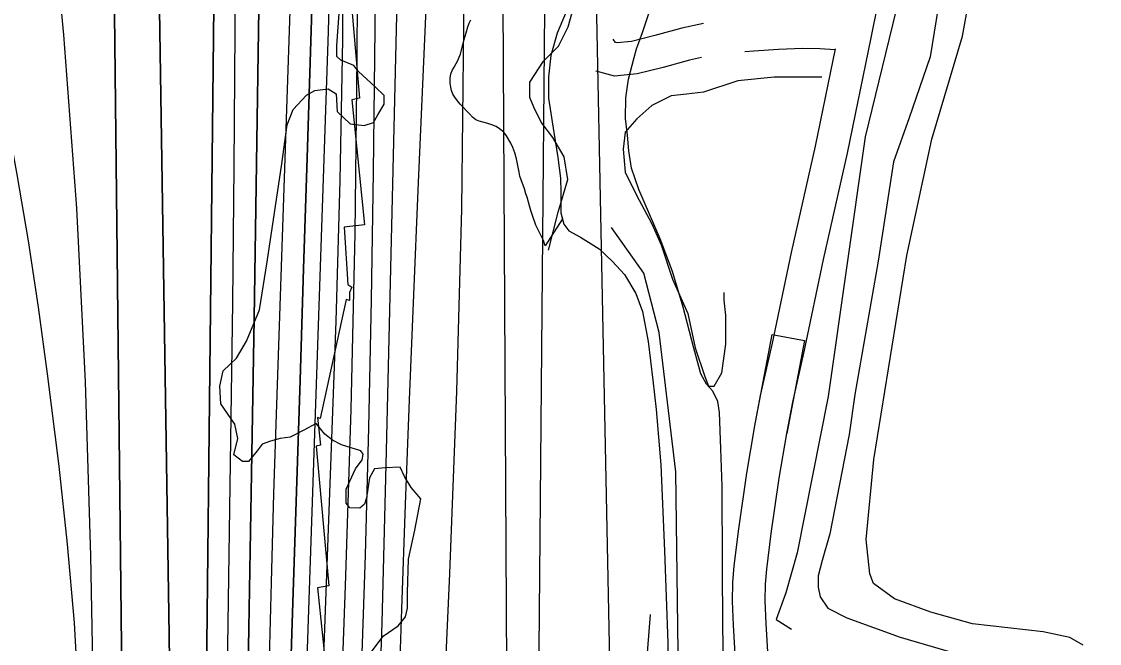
# Model space of a CAD drawing. Extents: x 3172297 to 3210190, y 958463 to 983887.
# Drawn here: x 3201600 to 3202585, y 977070 to 977638 of the extents above; entities that cross this region are included whole.
import ezdxf

# ---------------------------------------------------------------- set-up
doc = ezdxf.new("R2010")
doc.units = 0
for name, color, linetype in [('V-LEVE-TOET', 7, 'Continuous'), ('V-RIVR-EDGE', 7, 'Continuous'), ('V-ROAD-CNTR', 7, 'Continuous'), ('V-RRAP-RVMT', 7, 'Continuous'), ('V-SITE-VEGE', 7, 'Continuous'), ('V-TOPO-DPTH', 7, 'Continuous'), ('V-TOPO-MAJR', 7, 'Continuous'), ('V-TOPO-MINR', 7, 'Continuous'), ('V-TOPO-SHOR', 7, 'Continuous'), ('V-TOPO-WATR', 7, 'Continuous')]:
    doc.layers.add(name, color=color, linetype=linetype)

msp = doc.modelspace()

# ---------------------------------------------------------------- linework, layer by layer
at = {"layer": 'V-LEVE-TOET'}
for points in [[(3202100.3, 977652.79), (3202089.78, 977627.44), (3202084, 977607), (3202081.76, 977587.68), (3202081.85, 977568.13), (3202086.76, 977536.62), (3202090.41, 977513.78), (3202092.81, 977494.97), (3202093.11, 977482.26), (3202093.03, 977463.23), (3202095.83, 977452.83), (3202100.31, 977446.71), (3202111.02, 977441.03), (3202128.18, 977430.35), (3202140.21, 977418.92), (3202151.14, 977406.99), (3202161.68, 977389.59), (3202167.79, 977373.09), (3202173.04, 977345.61), (3202177.23, 977310.37), (3202180.29, 977283.61), (3202184.57, 977233.09), (3202187.77, 977154.46), (3202190.9, 977070.22), (3202190.8, 977038.07)], [(3202242.17, 977039.92), (3202241.07, 977084.6), (3202240.97, 977141.07), (3202240.65, 977213.42), (3202239.43, 977247.68), (3202238.06, 977280.73), (3202236.65, 977290.93), (3202232.19, 977300.35), (3202226.37, 977306.57), (3202221, 977315.99), (3202214.65, 977339.57), (3202205.04, 977377.15), (3202195.14, 977409.55), (3202184.04, 977439.35), (3202164.44, 977484.69), (3202157.8, 977504.15), (3202155.14, 977519.98), (3202154.01, 977534.14), (3202152.27, 977549.52), (3202152.64, 977568.41), (3202154.85, 977585.48), (3202160.24, 977605.15), (3202162.34, 977613.23), (3202167.75, 977628.03), (3202175.87, 977652.59)]]:
    msp.add_lwpolyline(points, dxfattribs=at)
at = {"layer": 'V-RIVR-EDGE'}
msp.add_lwpolyline([(3201919.85, 977061.93), (3201930.75, 977076.24), (3201944.25, 977085.77), (3201951.23, 977094.02), (3201952.99, 977101.84), (3201953.02, 977116.18), (3201953.97, 977146.61), (3201959.68, 977173.11), (3201964.97, 977201.78), (3201956.3, 977212.24), (3201950.24, 977222.25), (3201946.35, 977230.95), (3201932.44, 977230.12), (3201922.87, 977229.27), (3201918.07, 977221.02), (3201915.42, 977202.77), (3201913.67, 977197.13), (3201909.31, 977193.23), (3201900.18, 977193.68), (3201896.72, 977198.04), (3201896.75, 977210.64), (3201905.49, 977229.31), (3201911.59, 977237.56), (3201912.47, 977242.77), (3201910.31, 977245.82), (3201892.5, 977251.08), (3201884.25, 977255.45), (3201877.31, 977261.12), (3201873.41, 977265.91), (3201869.51, 977270.7), (3201858.19, 977264.64), (3201845.57, 977258.15), (3201836.44, 977256.87), (3201827.74, 977254.72), (3201819.91, 977251.69), (3201815.55, 977245.62), (3201807.7, 977236.08), (3201802.05, 977236.09), (3201798.15, 977239.14), (3201794.24, 977242.19), (3201797.75, 977256.97), (3201795.18, 977270.01), (3201782.18, 977288.74), (3201781.36, 977304.82), (3201784.43, 977318.72), (3201796.63, 977330.43), (3201805.8, 977346.05), (3201817.61, 977374.71), (3201824.67, 977418.6), (3201837.93, 977508.11), (3201842.8, 977543.74), (3201848.49, 977557.64), (3201860.69, 977570.65), (3201868.09, 977574.98), (3201880.26, 977576.69), (3201887.64, 977571.89), (3201888.47, 977555.8), (3201900.62, 977544.47), (3201913.22, 977543.13), (3201921.92, 977545.72), (3201925.85, 977552.66), (3201931.52, 977562.65), (3201931.54, 977570.47), (3201923.3, 977578.32), (3201908.12, 977592.26), (3201903.79, 977597.93), (3201892.07, 977602.74), (3201888.16, 977606.22), (3201888.19, 977616.22), (3201890.88, 977649.68)], dxfattribs=at)
at = {"layer": 'V-ROAD-CNTR'}
for points in [[(3202299.6, 977261.47), (3202305.04, 977290.22), (3202315.82, 977337.76), (3202333.31, 977420.71), (3202355.16, 977517.76), (3202376.81, 977623.27), (3202394.43, 977710.88)], [(3202223.44, 977636.23), (3202203.74, 977631.99), (3202178.98, 977625.2), (3202157.65, 977619.96), (3202144.64, 977618.59), (3202143.01, 977619.02), (3202140.86, 977621.88)], [(3202221.79, 977605.19), (3202210.86, 977602.84), (3202186.53, 977596.17), (3202162.83, 977590.34), (3202142.23, 977588.17), (3202125.24, 977592.74), (3202125.01, 977593.04)], [(3202343.94, 977612.32), (3202329.81, 977613.16), (3202314.03, 977613.46), (3202291.96, 977612.49), (3202269.47, 977611.13), (3202261.38, 977610.44)], [(3202270.12, 977267.04), (3202275.66, 977296.32), (3202286.52, 977344.17), (3202304, 977427.1), (3202325.82, 977524.07), (3202344.12, 977613.2)], [(3202270.12, 977267.04), (3202286.22, 977352.17), (3202315.7, 977346.59), (3202299.6, 977261.47)], [(3202253.09, 977049.58), (3202250.8, 977086.56), (3202249.99, 977108.3), (3202250.23, 977125.42), (3202251.43, 977140.73), (3202255.76, 977174.31), (3202263, 977225.31), (3202270.07, 977266.78)], [(3202283.02, 977051.63), (3202280.77, 977088.05), (3202279.99, 977108.65), (3202280.21, 977124.03), (3202281.28, 977137.63), (3202285.49, 977170.29), (3202292.64, 977220.68), (3202299.64, 977261.73)]]:
    msp.add_lwpolyline(points, dxfattribs=at)
at = {"layer": 'V-RRAP-RVMT'}
for p, q in [((3201898.06, 977694.11), (3201908.98, 977567.96)), ((3201908.98, 977567.96), (3201901.94, 977566.52)), ((3201901.94, 977566.52), (3201913.62, 977452.16)), ((3201913.62, 977452.16), (3201895, 977450.22)), ((3201895, 977450.22), (3201898.38, 977397.73)), ((3201898.38, 977397.73), (3201901.93, 977395.23)), ((3201899.96, 977390.48), (3201899.95, 977383.13)), ((3201901.93, 977395.23), (3201899.96, 977390.48)), ((3201896.83, 977384.02), (3201873.07, 977275.29)), ((3201899.95, 977383.13), (3201896.83, 977384.02)), ((3201873.07, 977275.29), (3201870.53, 977276.16)), ((3201870.53, 977276.16), (3201873.44, 977250.9)), ((3201873.44, 977250.9), (3201869.4, 977250.08)), ((3201869.4, 977250.08), (3201881.07, 977122.47)), ((3201881.07, 977122.47), (3201870.56, 977120.44)), ((3201870.56, 977120.44), (3201883.89, 976992.67))]:
    msp.add_line(p, q, dxfattribs=at)
at = {"layer": 'V-SITE-VEGE'}
for points in [[(3202100.3, 977652.79), (3202089.78, 977627.44), (3202084, 977607), (3202081.76, 977587.68), (3202081.85, 977568.13), (3202086.76, 977536.62), (3202090.41, 977513.78), (3202092.81, 977494.97), (3202093.11, 977482.26), (3202093.03, 977463.23), (3202094.5, 977457.79), (3202078.87, 977433.17), (3202077.11, 977437.88), (3202070.34, 977451.89), (3202067.07, 977460.82), (3202065.81, 977465.29), (3202064.3, 977469.5), (3202062.28, 977477.45), (3202061.02, 977480.55), (3202059.76, 977485.26), (3202056.74, 977493.45), (3202055.6, 977496.8), (3202054.85, 977500.27), (3202054.08, 977505.11), (3202052.68, 977512.68), (3202051.16, 977518.02), (3202049.28, 977522.98), (3202047.52, 977526.82), (3202043.27, 977533.64), (3202040.89, 977536.98), (3202037.15, 977540.07), (3202033.91, 977542.04), (3202030.05, 977543.76), (3202026.2, 977544.99)], [(3202026.2, 977544.99), (3202022.96, 977545.72), (3202018.36, 977547.07), (3202015.5, 977548.3), (3202012.38, 977550.64), (3202009.64, 977553.73), (3202001.15, 977562.64), (3201998.65, 977565.61), (3201996.15, 977568.83), (3201994.4, 977571.56), (3201993.02, 977575.03), (3201992.38, 977578.13), (3201991.87, 977581.73), (3201991.85, 977586.33), (3201992.58, 977590.18), (3201994.05, 977593.79), (3201995.53, 977596.41), (3201997.26, 977599.77), (3201998.86, 977602.51), (3202000.21, 977605.37), (3202001.32, 977608.23), (3202003.64, 977617.07), (3202004.73, 977621.67), (3202006.57, 977627.76), (3202008.04, 977633.11), (3202009.26, 977636.72), (3202010.74, 977639.58)]]:
    msp.add_lwpolyline(points, dxfattribs=at)
at = {"layer": 'V-TOPO-DPTH'}
for points in [[(3201810.11, 975668.42), (3201865.88, 976781.63), (3201866.34, 976791.04), (3201866.76, 976800.44), (3201867.16, 976809.84), (3201867.52, 976819.25), (3201887.69, 977364.2), (3201891.46, 977492.89), (3201893.89, 977621.6), (3201894.33, 977750.34), (3201893.43, 977879.08), (3201890, 978112.34), (3201889.68, 978124.46), (3201889.15, 978136.57), (3201888.32, 978148.67), (3201887.3, 978160.75), (3201865.87, 978381), (3201853.29, 978503.13), (3201839.8, 978625.14), (3201824.92, 978746.99), (3201809.12, 978868.74), (3201808.02, 979599.38)], [(3201749.21, 976122.83), (3201766, 976782.2), (3201766.21, 976791.44), (3201766.4, 976800.67), (3201766.55, 976809.9), (3201766.67, 976819.13), (3201777.65, 977818.67), (3201777.97, 977869.33), (3201777.97, 977919.99), (3201777.51, 977970.65), (3201776.73, 978021.31), (3201774.86, 978114.16), (3201774.72, 978118.39), (3201774.51, 978122.61), (3201774.19, 978126.83), (3201773.79, 978131.04), (3201741.22, 978436.24), (3201724.08, 978593), (3201706.39, 978749.7), (3201687.88, 978906.3), (3201668.83, 979062.84), (3201611.53, 979523.76)], [(3201611.53, 979523.76), (3201668.83, 979062.84), (3201687.88, 978906.3), (3201706.39, 978749.7), (3201724.08, 978593), (3201741.22, 978436.24), (3201773.79, 978131.04), (3201774.19, 978126.83), (3201774.51, 978122.61), (3201774.72, 978118.39), (3201774.86, 978114.16), (3201776.73, 978021.31), (3201777.51, 977970.65), (3201777.97, 977919.99), (3201777.97, 977869.33), (3201777.65, 977818.67), (3201766.67, 976819.13), (3201766.55, 976809.9), (3201766.4, 976800.67), (3201766.21, 976791.44), (3201766, 976782.2), (3201749.21, 976122.83)], [(3201713.72, 975937.04), (3201733.51, 976639.68), (3201734.21, 976666.52), (3201734.83, 976693.36), (3201735.34, 976720.2), (3201735.78, 976747.05), (3201736.1, 976773.89), (3201736.35, 976800.74), (3201736.49, 976827.59), (3201736.56, 976854.43), (3201736.57, 976892.84), (3201736.47, 976938.9), (3201736.23, 976984.95), (3201735.77, 977031), (3201735.16, 977077.05), (3201719.7, 978063.6)], [(3201719.7, 978063.6), (3201735.16, 977077.05), (3201735.77, 977031), (3201736.23, 976984.95), (3201736.47, 976938.9), (3201736.57, 976892.84), (3201736.56, 976854.43), (3201736.49, 976827.59), (3201736.35, 976800.74), (3201736.1, 976773.89), (3201735.78, 976747.05), (3201735.34, 976720.2), (3201734.83, 976693.36), (3201734.21, 976666.52), (3201733.51, 976639.68), (3201713.72, 975937.04)], [(3201872.96, 977892.33), (3201861.09, 977513.55), (3201857.89, 977411.93), (3201854.67, 977310.31), (3201851.42, 977208.68), (3201848.16, 977107.06), (3201843.27, 976955.46), (3201842.49, 976929.64), (3201841.76, 976903.81), (3201841.12, 976877.99), (3201840.53, 976852.16), (3201840.49, 976850.18), (3201839.93, 976825.34), (3201839.29, 976800.5), (3201838.56, 976775.67), (3201837.75, 976750.84), (3201836.71, 976726.02), (3201835.42, 976701.21), (3201833.74, 976676.43), (3201831.81, 976651.66), (3201743.2, 975615.65)], [(3201872.96, 977892.33), (3201861.09, 977513.55), (3201857.89, 977411.93), (3201854.67, 977310.31), (3201851.42, 977208.68), (3201848.16, 977107.06), (3201843.27, 976955.46), (3201842.49, 976929.64), (3201841.76, 976903.81), (3201841.12, 976877.99), (3201840.53, 976852.16), (3201840.49, 976850.18), (3201839.93, 976825.34), (3201839.29, 976800.5), (3201838.56, 976775.67), (3201837.75, 976750.84), (3201836.71, 976726.02), (3201835.42, 976701.21), (3201833.74, 976676.43), (3201831.81, 976651.66), (3201743.2, 975615.65)], [(3201678.01, 976253.86), (3201683.88, 976390.51), (3201688.21, 976527.25), (3201693.48, 976754.29), (3201693.9, 976777.57), (3201694.16, 976800.84), (3201694.17, 976824.12), (3201694.03, 976847.39), (3201684.15, 977728.4)], [(3201684.15, 977728.4), (3201694.03, 976847.39), (3201694.17, 976824.12), (3201694.16, 976800.84), (3201693.9, 976777.57), (3201693.48, 976754.29), (3201688.21, 976527.25), (3201683.88, 976390.51), (3201678.01, 976253.86)], [(3201816.9, 977649.7), (3201814.86, 977508.18), (3201812.71, 977366.65), (3201810.4, 977225.13), (3201807.97, 977083.62), (3201803.94, 976855.54), (3201803.4, 976828.06), (3201802.8, 976800.59), (3201802.1, 976773.11), (3201801.33, 976745.64), (3201795.57, 976552.02), (3201790.87, 976427.8), (3201784.83, 976303.65), (3201776.78, 976179.61)], [(3201776.78, 976179.61), (3201784.83, 976303.65), (3201790.87, 976427.8), (3201795.57, 976552.02), (3201801.33, 976745.64), (3201802.1, 976773.11), (3201802.8, 976800.59), (3201803.4, 976828.06), (3201803.94, 976855.54), (3201807.97, 977083.62), (3201810.4, 977225.13), (3201812.71, 977366.65), (3201814.86, 977508.18), (3201816.9, 977649.7)]]:
    msp.add_lwpolyline(points, dxfattribs=at)
at = {"layer": 'V-TOPO-MAJR'}
for points in [[(3201885.09, 976216.55), (3201892.68, 976313.72), (3201899.57, 976410.95), (3201905.39, 976508.24), (3201910.51, 976605.57), (3201916.3, 976728.72), (3201917.93, 976764.52), (3201919.48, 976800.32), (3201920.92, 976836.13), (3201922.28, 976871.94), (3201924.92, 976944.48), (3201927.41, 977016.56), (3201929.71, 977088.65), (3201931.73, 977160.75), (3201933.56, 977232.86), (3201954.42, 978119.13)], [(3202174.72, 977096.14), (3202157.43, 976874.86), (3202154.58, 976837.31), (3202151.85, 976799.75), (3202149.31, 976762.18), (3202146.88, 976724.6), (3202142.64, 976656.55), (3202141.89, 976653.33), (3202140.6, 976650.48), (3202138.47, 976648.18), (3202135.79, 976646.25), (3202131.66, 976646.51), (3202130.51, 976648.02), (3202129.81, 976650.21), (3202135.17, 976740.52), (3202136.74, 976770.17), (3202138.05, 976799.83), (3202138.99, 976829.5), (3202139.67, 976859.18), (3202140, 976888.87), (3202140.11, 976918.57), (3202139.9, 976948.26), (3202139.46, 976977.94), (3202116.62, 978112.23)], [(3201612.09, 975696.87), (3201668.85, 976778.93), (3201669.31, 976789.91), (3201669.61, 976800.9), (3201669.68, 976811.9), (3201669.59, 976822.89), (3201663.56, 977149.92), (3201658.52, 977308.74), (3201650.66, 977467.39), (3201638.6, 977625.78), (3201623.73, 977783.99)]]:
    msp.add_lwpolyline(points, dxfattribs=at)
at = {"layer": 'V-TOPO-MINR'}
for points in [[(3201810.11, 975668.42), (3201865.88, 976781.63), (3201866.34, 976791.04), (3201866.76, 976800.44), (3201867.16, 976809.84), (3201867.52, 976819.25), (3201887.69, 977364.2), (3201891.46, 977492.89), (3201893.89, 977621.6), (3201894.33, 977750.34), (3201893.43, 977879.08), (3201890, 978112.34), (3201889.68, 978124.46), (3201889.15, 978136.57), (3201888.32, 978148.67), (3201887.3, 978160.75), (3201865.87, 978381), (3201853.29, 978503.13), (3201839.8, 978625.14), (3201824.92, 978746.99), (3201809.12, 978868.74), (3201808.02, 979599.38)], [(3202032.9, 976237.63), (3202069.31, 976777.17), (3202069.97, 976788.57), (3202070.51, 976799.97), (3202070.85, 976811.38), (3202071.05, 976822.8), (3202079.52, 977752.42), (3202079.97, 977820.28), (3202080.22, 977888.15), (3202080.14, 977956.02), (3202079.84, 978023.89), (3202079.04, 978144.67), (3202078.93, 978152.15), (3202078.75, 978159.62), (3202078.46, 978167.09), (3202078.09, 978174.56), (3202063.26, 978434.91), (3202058.16, 978516.59), (3201972.56, 979390.35), (3201943.18, 979604.34)], [(3201848.53, 976068.29), (3201882.66, 976764), (3201883.52, 976782.2), (3201884.33, 976800.4), (3201885.08, 976818.61), (3201885.78, 976836.82), (3201896.3, 977122.52), (3201901.31, 977283.59), (3201905.1, 977444.69), (3201907.04, 977605.82), (3201907.76, 977766.97), (3201907.36, 978096.7), (3201907.07, 978117.71), (3201906.45, 978138.71), (3201905.3, 978159.69), (3201903.82, 978180.66), (3201893.04, 978310.39), (3201885.28, 978396.15), (3201876.69, 978481.81), (3201866.84, 978567.34), (3201856.16, 978652.78), (3201829.48, 978854.16), (3201817.99, 979589.45)], [(3201824.28, 976256.95), (3201832.58, 976392.75), (3201839.75, 976528.62), (3201852.19, 976796.08), (3201852.38, 976800.47), (3201852.47, 976802.67), (3201852.54, 976804.86), (3201880.58, 977628.97), (3201882.82, 977713.38), (3201884.19, 977797.79), (3201884.29, 977882.21), (3201883.54, 977966.64), (3201881.01, 978120.21), (3201880.77, 978127.86), (3201880.37, 978135.49), (3201879.73, 978143.11), (3201878.94, 978150.72), (3201842.88, 978452.96), (3201823.45, 978611.61), (3201803.36, 978770.18), (3201782.28, 978928.62), (3201760.54, 979086.97), (3201696.25, 979544.73)], [(3201749.21, 976122.83), (3201766, 976782.2), (3201766.21, 976791.44), (3201766.4, 976800.67), (3201766.55, 976809.9), (3201766.67, 976819.13), (3201777.65, 977818.67), (3201777.97, 977869.33), (3201777.97, 977919.99), (3201777.51, 977970.65), (3201776.73, 978021.31), (3201774.86, 978114.16), (3201774.72, 978118.39), (3201774.51, 978122.61), (3201774.19, 978126.83), (3201773.79, 978131.04), (3201741.22, 978436.24), (3201724.08, 978593), (3201706.39, 978749.7), (3201687.88, 978906.3), (3201668.83, 979062.84), (3201611.53, 979523.76)], [(3201736.35, 975609.94), (3201798.7, 976346.09), (3201804.51, 976421.71), (3201809.52, 976497.38), (3201813.34, 976573.12), (3201816.36, 976648.9), (3201818.87, 976727.37), (3201819.98, 976763.96), (3201821, 976800.55), (3201821.9, 976837.14), (3201822.72, 976873.74), (3201824.55, 976963.04), (3201826.39, 977044.28), (3201828.44, 977125.52), (3201830.81, 977206.75), (3201833.41, 977287.97), (3201861.79, 978124.84)], [(3201920.01, 975578.51), (3202028.34, 976627.54), (3202031.21, 976656.25), (3202033.94, 976684.98), (3202036.47, 976713.73), (3202038.87, 976742.49), (3202041.3, 976772.95), (3202042.27, 976786.49), (3202043.07, 976800.04), (3202043.64, 976813.6), (3202044.06, 976827.18), (3202044.29, 976840.75), (3202044.46, 976854.33), (3202044.51, 976867.91), (3202044.5, 976881.49), (3202037.91, 978098.15)], [(3201868.63, 976160.23), (3201877.6, 976308.1), (3201885.51, 976456.05), (3201899.46, 976746.36), (3201900.71, 976773.36), (3201901.9, 976800.36), (3201903, 976827.37), (3201904.03, 976854.38), (3201910.6, 977033.69), (3201914.43, 977150.37), (3201917.68, 977267.07), (3201920.04, 977383.78), (3201921.82, 977500.51), (3201928.45, 978077.32)], [(3201713.72, 975937.04), (3201733.51, 976639.68), (3201734.21, 976666.52), (3201734.83, 976693.36), (3201735.34, 976720.2), (3201735.78, 976747.05), (3201736.1, 976773.89), (3201736.35, 976800.74), (3201736.49, 976827.59), (3201736.56, 976854.43), (3201736.57, 976892.84), (3201736.47, 976938.9), (3201736.23, 976984.95), (3201735.77, 977031), (3201735.16, 977077.05), (3201719.7, 978063.6)], [(3201913.32, 975835.49), (3201974.74, 976771.63), (3201975.63, 976785.91), (3201976.47, 976800.19), (3201977.22, 976814.48), (3201977.91, 976828.77), (3201991.7, 977133.55), (3201997.94, 977300.26), (3202002.44, 977467.01), (3202004.35, 977633.8), (3202004.53, 977800.63)], [(3201768.53, 976253.94), (3201773.38, 976389.27), (3201783.7, 976763.92), (3201784.17, 976782.28), (3201784.6, 976800.63), (3201784.95, 976818.98), (3201785.25, 976837.34), (3201793.15, 977381.26), (3201794.55, 977505.19), (3201795.4, 977629.12), (3201795.45, 977753.06)], [(3201848.81, 975611.93), (3201924.9, 976582.37), (3201927.57, 976618.65), (3201930, 976654.94), (3201932.09, 976691.26), (3201933.94, 976727.59), (3201934.78, 976745.75), (3201935.99, 976773.02), (3201937.16, 976800.28), (3201938.24, 976827.55), (3201939.27, 976854.82), (3201940.25, 976882.09), (3201941.22, 976909.36), (3201942.16, 976936.64), (3201943.09, 976963.91), (3201947.7, 977100.93), (3201951.08, 977196.7), (3201954.67, 977292.47), (3201958.56, 977388.22), (3201962.66, 977483.97), (3201974.95, 977760.54)], [(3201678.01, 976253.86), (3201683.88, 976390.51), (3201688.21, 976527.25), (3201693.48, 976754.29), (3201693.9, 976777.57), (3201694.16, 976800.84), (3201694.17, 976824.12), (3201694.03, 976847.39), (3201684.15, 977728.4)], [(3201599.3, 976247.5), (3201614.85, 976339), (3201628.15, 976430.79), (3201638.07, 976523), (3201645.73, 976615.5), (3201657.06, 976791.26), (3201657.31, 976796.1), (3201657.48, 976800.93), (3201657.53, 976805.77), (3201657.5, 976810.61), (3201654.93, 976944.93), (3201652.43, 977016.85), (3201648.41, 977088.67), (3201642.12, 977160.32), (3201634.33, 977231.86), (3201623.8, 977316.17), (3201615.55, 977377.05), (3201606.47, 977437.8), (3201596.14, 977498.35), (3201584.97, 977558.76), (3201572.63, 977618.95), (3201559.55, 977678.97)], [(3201776.78, 976179.61), (3201784.83, 976303.65), (3201790.87, 976427.8), (3201795.57, 976552.02), (3201801.33, 976745.64), (3201802.1, 976773.11), (3201802.8, 976800.59), (3201803.4, 976828.06), (3201803.94, 976855.54), (3201807.97, 977083.62), (3201810.4, 977225.13), (3201812.71, 977366.65), (3201814.86, 977508.18), (3201816.9, 977649.7)]]:
    msp.add_lwpolyline(points, dxfattribs=at)
at = {"layer": 'V-TOPO-SHOR'}
for points in [[(3202739.45, 979736.16), (3202677.75, 979469.47), (3202652.99, 979330.01), (3202628.28, 979213.22), (3202577.03, 978939.53), (3202562.83, 978841.9), (3202557.3, 978721.58), (3202546.57, 978613.47), (3202540.91, 978440.82), (3202533.63, 978318.76), (3202517.73, 978233.34), (3202473.54, 977996.26), (3202443.55, 977858.55), (3202420.59, 977743.5), (3202399.43, 977647.63), (3202371.24, 977532.6), (3202337.52, 977295.49), (3202309.26, 977152.55), (3202298.7, 977115.95), (3202289.92, 977091.55), (3202303.85, 977082.8)], [(3202570.66, 977068.19), (3202558.46, 977075.19), (3202534.06, 977080.48), (3202469.55, 977087.62), (3202431.21, 977098.18), (3202398.1, 977110.47), (3202378.95, 977124.47), (3202375.48, 977133.2), (3202372.07, 977164.6), (3202379.23, 977237.83), (3202409.34, 977424.37), (3202432.28, 977530.7), (3202460.41, 977624.81), (3202478.09, 977722.43)], [(3202081.91, 977429.1), (3202090.71, 977463.96), (3202099.51, 977493.59), (3202096.07, 977514.53), (3202085.65, 977531.99), (3202075.22, 977545.97), (3202068.28, 977559.94), (3202064.81, 977568.67), (3202064.85, 977582.62), (3202077.1, 977601.78), (3202091.09, 977615.69), (3202099.85, 977633.11), (3202113.93, 977683.66)], [(3202441.35, 977671.95), (3202430.72, 977605.7), (3202411.39, 977549.94), (3202397.34, 977509.86), (3202383.17, 977419.2), (3202361.94, 977297.17), (3202356.61, 977260.56), (3202338.95, 977169.91), (3202331.91, 977145.51), (3202328.39, 977131.57), (3202328.36, 977121.11), (3202330.09, 977112.38), (3202337.04, 977101.9), (3202354.46, 977093.14), (3202403.25, 977075.58), (3202523.5, 977040.4)], [(3202331.7, 977587.19), (3202288.1, 977587.3), (3202254.95, 977583.9), (3202223.53, 977573.51), (3202207.83, 977571.8), (3202193.87, 977570.1), (3202176.41, 977561.42), (3202162.43, 977549.24), (3202151.94, 977537.06), (3202150.15, 977521.37), (3202151.85, 977500.44), (3202162.26, 977479.48), (3202176.15, 977453.29), (3202184.82, 977434.08), (3202195.2, 977402.66), (3202209.08, 977371.24), (3202215.98, 977339.83), (3202224.63, 977313.64), (3202228.1, 977304.92), (3202233.33, 977304.9), (3202240.34, 977317.09), (3202243.89, 977343.25), (3202243.96, 977369.41), (3202242.25, 977383.36), (3202242.26, 977390.34)], [(3202157.24, 976860.36), (3202181.72, 976884.71), (3202190.51, 976916.09), (3202201.16, 976991.05), (3202198.26, 977226.51), (3202182.88, 977353.86), (3202169.06, 977407.96), (3202139.51, 977449.89)]]:
    msp.add_lwpolyline(points, dxfattribs=at)
at = {"layer": 'V-TOPO-WATR'}
msp.add_lwpolyline([(3201743.2, 975615.65), (3201831.81, 976651.66), (3201833.74, 976676.43), (3201835.42, 976701.21), (3201836.71, 976726.02), (3201837.75, 976750.84), (3201838.56, 976775.67), (3201839.29, 976800.5), (3201839.93, 976825.34), (3201840.49, 976850.18), (3201840.53, 976852.16), (3201841.12, 976877.99), (3201841.76, 976903.81), (3201842.49, 976929.64), (3201843.27, 976955.46), (3201848.16, 977107.06), (3201851.42, 977208.68), (3201854.67, 977310.31), (3201857.89, 977411.93), (3201861.09, 977513.55), (3201872.96, 977892.33)], dxfattribs=at)

doc.saveas('drawing.dxf')
